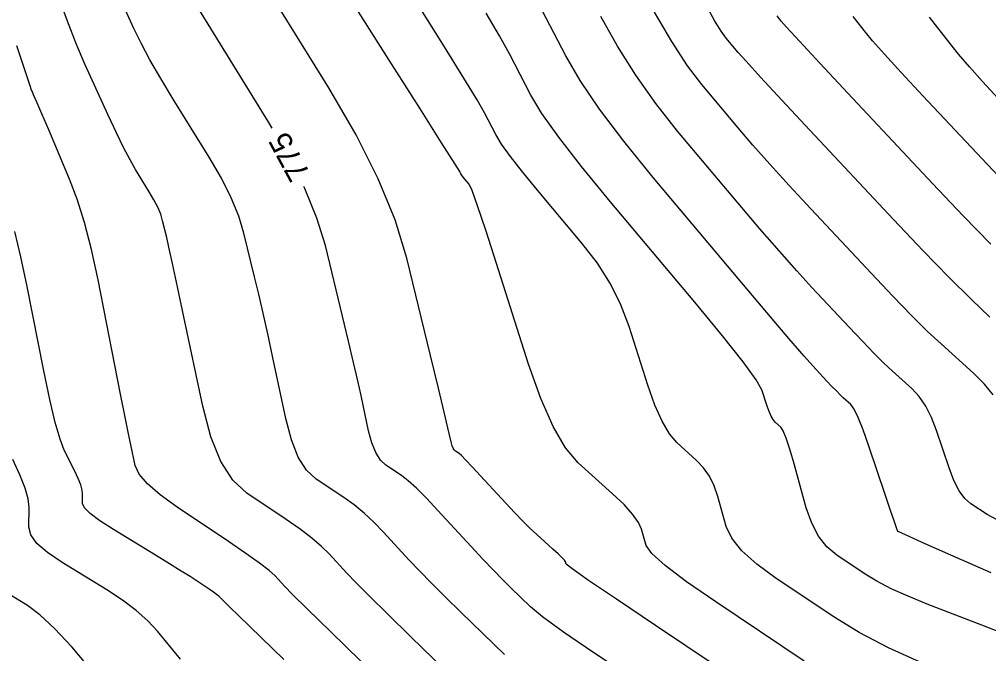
# Model space of a CAD drawing. Extents: x 2082232 to 2083549, y 592624 to 593832.
# Drawn here: x 2082511.4 to 2082542.01, y 593211.7 to 593231.73 of the extents above; entities that cross this region are included whole.
import ezdxf

# ---------------------------------------------------------------- set-up
doc = ezdxf.new("R2010")
doc.units = 0
doc.layers.add('DT_X_Contour_Major', color=7, linetype='Continuous')
doc.layers.add('DT_X_Contour_Minor', color=7, linetype='Continuous')

msp = doc.modelspace()

# ---------------------------------------------------------------- linework, layer by layer
at = {"layer": 'DT_X_Contour_Major'}
for points in [[(2082519.389, 593228.295), (2082519.282, 593228.478), (2082517.45, 593231.439), (2082516.834, 593232.443), (2082516.36, 593233.235), (2082516.028, 593233.815), (2082515.838, 593234.184), (2082515.52, 593234.883), (2082515.399, 593235.164), (2082515.274, 593235.484), (2082515.145, 593235.842), (2082515.012, 593236.238), (2082514.651, 593237.345), (2082514.376, 593237.883), (2082513.823, 593238.667), (2082512.991, 593239.696), (2082511.88, 593240.97), (2082508.547, 593244.695)], [(2082542.085, 593214.253), (2082540.819, 593214.813), (2082539.911, 593215.215), (2082539.362, 593215.459), (2082539.173, 593215.545), (2082539.145, 593215.562), (2082539.112, 593215.64), (2082539.034, 593215.859), (2082538.91, 593216.221), (2082538.74, 593216.724), (2082538.226, 593218.255), (2082538.046, 593218.767), (2082537.891, 593219.157), (2082537.763, 593219.423), (2082537.66, 593219.566), (2082537.421, 593219.783), (2082537.321, 593219.877), (2082537.202, 593219.996), (2082537.063, 593220.139), (2082536.904, 593220.306), (2082536.455, 593220.786), (2082536.182, 593221.093), (2082535.7, 593221.655), (2082535.007, 593222.472), (2082534.105, 593223.544), (2082531.42, 593226.741), (2082530.493, 593227.88), (2082529.723, 593228.9), (2082529.112, 593229.801), (2082528.659, 593230.582), (2082527.662, 593232.505)], [(2082542.713, 593226.365), (2082541.971, 593227.146), (2082539.937, 593229.32), (2082539.251, 593230.057), (2082538.721, 593230.636), (2082538.344, 593231.058), (2082538.123, 593231.323), (2082537.737, 593231.821)], [(2082530.781, 593210.907), (2082529.542, 593211.73), (2082528.59, 593212.382), (2082527.925, 593212.864), (2082527.548, 593213.177), (2082526.923, 593213.783), (2082526.669, 593214.035), (2082526.375, 593214.337), (2082526.042, 593214.689), (2082525.669, 593215.089), (2082524.622, 593216.225), (2082524.255, 593216.613), (2082523.941, 593216.925), (2082523.678, 593217.162), (2082523.468, 593217.324), (2082522.975, 593217.654), (2082522.803, 593217.814), (2082522.654, 593218.048), (2082522.53, 593218.356), (2082522.429, 593218.736), (2082522.194, 593219.849), (2082522.091, 593220.319), (2082521.959, 593220.893), (2082521.798, 593221.572), (2082521.609, 593222.356), (2082521.065, 593224.586), (2082520.8, 593225.456), (2082520.415, 593226.395), (2082520.388, 593226.449)], [(2082516.488, 593211.527), (2082515.766, 593212.409), (2082515.462, 593212.739), (2082515.094, 593213.067), (2082514.661, 593213.393), (2082514.164, 593213.718), (2082512.75, 593214.581), (2082512.287, 593214.893), (2082511.957, 593215.182), (2082511.761, 593215.449), (2082511.698, 593215.694), (2082511.709, 593216.315), (2082511.679, 593216.585), (2082511.584, 593216.928), (2082511.421, 593217.344), (2082511.192, 593217.834)]]:
    msp.add_lwpolyline(points, dxfattribs=at)
at = {"layer": 'DT_X_Contour_Minor'}
for points in [[(2082536.187, 593211.462), (2082533.396, 593213.332), (2082532.473, 593213.969), (2082531.799, 593214.48), (2082531.373, 593214.863), (2082531.195, 593215.119), (2082531.052, 593215.633), (2082530.955, 593215.847), (2082530.769, 593216.105), (2082530.496, 593216.407), (2082530.134, 593216.752), (2082529.053, 593217.73), (2082528.651, 593218.2), (2082528.254, 593218.876), (2082527.865, 593219.758), (2082527.481, 593220.846), (2082526.467, 593224.022), (2082526.128, 593225.072), (2082525.871, 593225.839), (2082525.697, 593226.324), (2082525.605, 593226.525), (2082525.47, 593226.686), (2082525.424, 593226.742), (2082525.388, 593226.789), (2082525.361, 593226.827), (2082525.343, 593226.856), (2082525.309, 593226.922), (2082525.16, 593227.161), (2082524.738, 593227.828), (2082524.045, 593228.924), (2082523.079, 593230.447), (2082520.14, 593235.081)], [(2082535.226, 593210.087), (2082531.486, 593212.591), (2082530.258, 593213.416), (2082529.379, 593214.014), (2082528.848, 593214.384), (2082528.666, 593214.526), (2082528.645, 593214.602), (2082528.614, 593214.648), (2082528.538, 593214.731), (2082528.416, 593214.849), (2082528.248, 593215.003), (2082527.74, 593215.463), (2082527.536, 593215.654), (2082527.305, 593215.883), (2082527.048, 593216.15), (2082526.763, 593216.454), (2082525.968, 593217.316), (2082525.702, 593217.602), (2082525.5, 593217.815), (2082525.361, 593217.954), (2082525.286, 593218.02), (2082525.172, 593218.096), (2082525.132, 593218.134), (2082525.097, 593218.188), (2082525.069, 593218.259), (2082525.045, 593218.348), (2082524.99, 593218.606), (2082524.937, 593218.836), (2082524.819, 593219.33), (2082524.635, 593220.088), (2082524.385, 593221.112), (2082523.633, 593224.193), (2082523.268, 593225.396), (2082522.736, 593226.693), (2082522.036, 593228.086), (2082521.17, 593229.573), (2082518.638, 593233.664)], [(2082525.901, 593210.161), (2082523.765, 593212.235), (2082523.038, 593212.943), (2082522.459, 593213.514), (2082522.027, 593213.948), (2082521.744, 593214.244), (2082521.185, 593214.85), (2082520.943, 593215.088), (2082520.636, 593215.348), (2082520.265, 593215.629), (2082519.83, 593215.932), (2082518.581, 593216.769), (2082518.144, 593217.176), (2082517.767, 593217.769), (2082517.452, 593218.548), (2082517.197, 593219.513), (2082516.6, 593222.334), (2082516.398, 593223.285), (2082516.24, 593224.02), (2082516.126, 593224.54), (2082516.055, 593224.845), (2082515.927, 593225.372), (2082515.865, 593225.577), (2082515.774, 593225.799), (2082515.654, 593226.036), (2082515.506, 593226.29), (2082515.074, 593226.989), (2082514.898, 593227.293), (2082514.695, 593227.681), (2082514.465, 593228.152), (2082514.207, 593228.708), (2082513.484, 593230.301), (2082513.208, 593230.942), (2082512.923, 593231.67), (2082512.629, 593232.485)], [(2082526.724, 593211.669), (2082525.344, 593213.009), (2082524.853, 593213.489), (2082524.417, 593213.926), (2082524.035, 593214.318), (2082523.706, 593214.667), (2082522.903, 593215.538), (2082522.599, 593215.851), (2082522.289, 593216.137), (2082521.972, 593216.396), (2082521.649, 593216.628), (2082520.778, 593217.212), (2082520.473, 593217.495), (2082520.211, 593217.909), (2082519.991, 593218.452), (2082519.813, 593219.125), (2082519.397, 593221.092), (2082519.244, 593221.802), (2082519.099, 593222.457), (2082518.962, 593223.056), (2082518.832, 593223.601), (2082518.496, 593224.979), (2082518.332, 593225.517), (2082518.094, 593226.097), (2082517.782, 593226.719), (2082517.394, 593227.384), (2082516.262, 593229.214), (2082515.866, 593229.868), (2082515.527, 593230.458), (2082515.246, 593230.984), (2082515.022, 593231.446), (2082514.502, 593232.592)], [(2082539.941, 593211.392), (2082538.851, 593211.887), (2082537.92, 593212.369), (2082537.149, 593212.838), (2082535.305, 593214.073), (2082534.688, 593214.523), (2082534.219, 593214.946), (2082533.897, 593215.342), (2082533.724, 593215.713), (2082533.46, 593216.664), (2082533.344, 593217.003), (2082533.193, 593217.306), (2082533.009, 593217.573), (2082532.79, 593217.804), (2082532.162, 593218.372), (2082531.928, 593218.645), (2082531.698, 593219.038), (2082531.472, 593219.551), (2082531.249, 593220.183), (2082530.66, 593222.028), (2082530.401, 593222.712), (2082530.065, 593223.379), (2082529.654, 593224.03), (2082529.167, 593224.664), (2082527.766, 593226.333), (2082527.289, 593226.912), (2082526.911, 593227.4), (2082526.63, 593227.795), (2082526.448, 593228.098), (2082526.093, 593228.783), (2082525.864, 593229.186), (2082525.443, 593229.878), (2082524.831, 593230.862), (2082524.026, 593232.136)], [(2082542.053, 593222.328), (2082541.466, 593222.88), (2082540.763, 593223.578), (2082539.945, 593224.42), (2082539.011, 593225.408), (2082536.367, 593228.234), (2082535.481, 593229.182), (2082534.809, 593229.907), (2082534.349, 593230.41), (2082534.102, 593230.689), (2082533.726, 593231.136), (2082533.564, 593231.359), (2082533.357, 593231.692), (2082533.107, 593232.136)], [(2082542.464, 593212.336), (2082541.796, 593212.6), (2082540.073, 593213.265), (2082539.466, 593213.512), (2082538.937, 593213.752), (2082538.485, 593213.986), (2082538.11, 593214.214), (2082537.215, 593214.814), (2082536.903, 593215.076), (2082536.638, 593215.412), (2082536.422, 593215.822), (2082536.253, 593216.306), (2082535.867, 593217.695), (2082535.732, 593218.159), (2082535.617, 593218.507), (2082535.522, 593218.739), (2082535.446, 593218.856), (2082535.271, 593219.015), (2082535.206, 593219.091), (2082535.142, 593219.2), (2082535.079, 593219.343), (2082535.016, 593219.52), (2082534.852, 593220.034), (2082534.673, 593220.352), (2082534.26, 593220.919), (2082533.611, 593221.736), (2082532.728, 593222.803), (2082530.061, 593225.979), (2082529.154, 593227.083), (2082528.434, 593228.011), (2082527.9, 593228.763), (2082527.554, 593229.34), (2082526.877, 593230.644), (2082526.568, 593231.21), (2082526.148, 593231.928)], [(2082542.255, 593215.934), (2082541.959, 593216.099), (2082541.444, 593216.434), (2082541.256, 593216.599), (2082541.08, 593216.843), (2082540.914, 593217.166), (2082540.76, 593217.569), (2082540.365, 593218.747), (2082540.205, 593219.16), (2082540.024, 593219.517), (2082539.821, 593219.817), (2082539.595, 593220.06), (2082538.965, 593220.631), (2082538.702, 593220.878), (2082538.389, 593221.19), (2082538.023, 593221.566), (2082537.606, 593222.007), (2082536.426, 593223.268), (2082535.949, 593223.789), (2082535.403, 593224.406), (2082534.788, 593225.118), (2082534.104, 593225.925), (2082532.189, 593228.206), (2082531.499, 593229.073), (2082530.865, 593229.966), (2082530.286, 593230.882), (2082529.764, 593231.824)], [(2082542.157, 593219.877), (2082541.878, 593220.211), (2082541.53, 593220.553), (2082540.509, 593221.48), (2082540.084, 593221.879), (2082539.576, 593222.384), (2082538.984, 593222.993), (2082538.309, 593223.707), (2082536.396, 593225.751), (2082535.715, 593226.486), (2082535.106, 593227.157), (2082534.568, 593227.764), (2082534.103, 593228.307), (2082532.958, 593229.671), (2082532.505, 593230.267), (2082532.006, 593231.031), (2082531.461, 593231.964)], [(2082542.082, 593224.631), (2082541.202, 593225.531), (2082540.24, 593226.545), (2082537.566, 593229.403), (2082536.683, 593230.348), (2082536.038, 593231.041), (2082535.632, 593231.483), (2082535.463, 593231.672), (2082535.333, 593231.84)], [(2082542.307, 593229.237), (2082541.82, 593229.765), (2082541.403, 593230.231), (2082541.057, 593230.634), (2082540.782, 593230.975), (2082540.141, 593231.801)], [(2082522.186, 593211.46), (2082521.223, 593212.397), (2082520.501, 593213.103), (2082520.02, 593213.578), (2082519.781, 593213.821), (2082519.466, 593214.163), (2082519.287, 593214.326), (2082518.984, 593214.56), (2082518.559, 593214.863), (2082518.011, 593215.237), (2082516.385, 593216.327), (2082515.844, 593216.715), (2082515.444, 593217.063), (2082515.182, 593217.371), (2082515.06, 593217.638), (2082514.921, 593218.297), (2082514.85, 593218.64), (2082514.743, 593219.173), (2082514.599, 593219.897), (2082514.418, 593220.812), (2082513.886, 593223.506), (2082513.681, 593224.462), (2082513.463, 593225.312), (2082513.233, 593226.054), (2082512.991, 593226.689), (2082512.329, 593228.24), (2082512.111, 593228.751), (2082511.952, 593229.122), (2082511.854, 593229.353), (2082511.814, 593229.443), (2082511.79, 593229.498), (2082511.732, 593229.668), (2082511.578, 593230.135), (2082511.328, 593230.899)], [(2082519.753, 593211.516), (2082518.678, 593212.559), (2082518.322, 593212.905), (2082518.06, 593213.16), (2082517.893, 593213.325), (2082517.819, 593213.399), (2082517.748, 593213.476), (2082517.706, 593213.514), (2082517.632, 593213.57), (2082517.528, 593213.644), (2082517.392, 593213.737), (2082516.988, 593214.007), (2082516.794, 593214.134), (2082516.514, 593214.31), (2082516.148, 593214.537), (2082515.697, 593214.813), (2082514.379, 593215.618), (2082513.947, 593215.895), (2082513.639, 593216.125), (2082513.455, 593216.308), (2082513.395, 593216.442), (2082513.4, 593216.738), (2082513.386, 593216.866), (2082513.34, 593217.029), (2082513.263, 593217.227), (2082513.154, 593217.46), (2082512.822, 593218.127), (2082512.688, 593218.471), (2082512.536, 593219.003), (2082512.366, 593219.722), (2082512.177, 593220.628), (2082511.651, 593223.296), (2082511.453, 593224.229), (2082511.255, 593225.03)], [(2082513.675, 593211.187), (2082513.059, 593211.912), (2082512.517, 593212.492), (2082512.049, 593212.927), (2082511.655, 593213.218), (2082510.703, 593213.799)]]:
    msp.add_lwpolyline(points, dxfattribs=at)

# ---------------------------------------------------------------- texts
at = {"layer": 'DT_X_Contour_Major'}
msp.add_text('775', height=0.7, rotation=118.4145, dxfattribs=at).set_placement((2082520.599, 593226.863))

doc.saveas('drawing.dxf')
